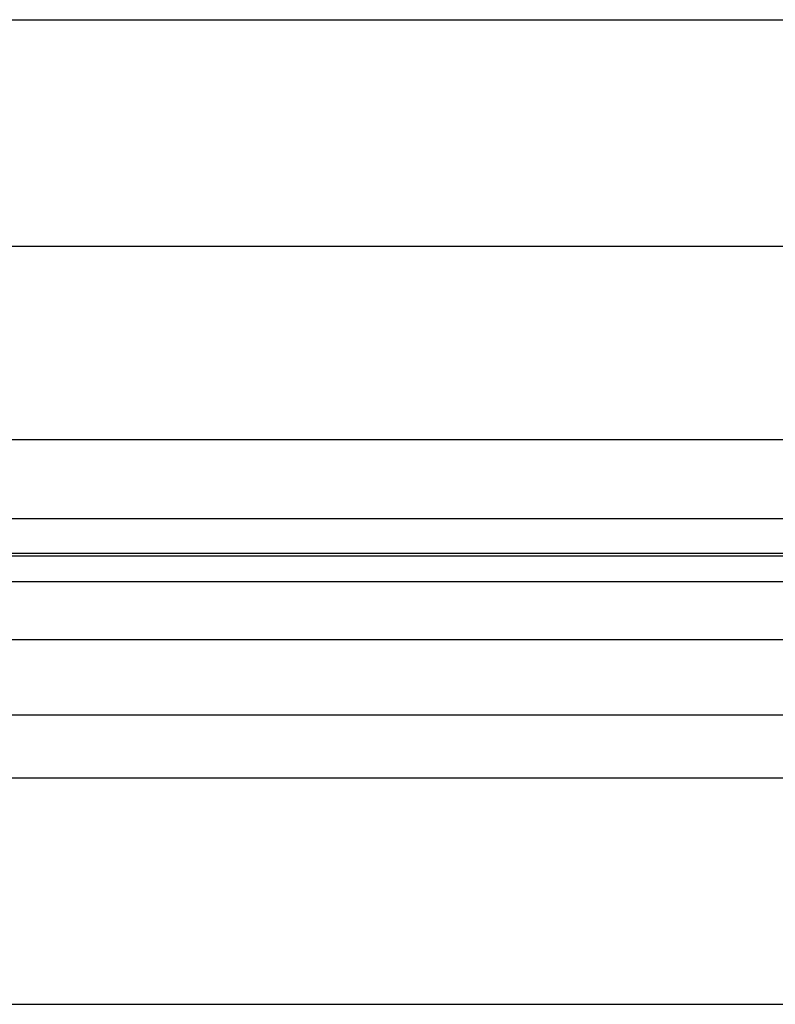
# Model space of a CAD drawing. Header units: inches. Extents: x 170 to 284, y 215 to 248.
# Tile 678 of 1056: x 227.368 to 227.573, y 220.786 to 221.053. Entities that reach past the tile are written whole.
import ezdxf

# ---------------------------------------------------------------- set-up
doc = ezdxf.new("R2010")
doc.units = ezdxf.units.IN
doc.header["$LTSCALE"] = 0.25
doc.header["$MEASUREMENT"] = 0
doc.layers.add('RH FRONT OF HOOD', color=7, linetype='Continuous')

msp = doc.modelspace()

# ---------------------------------------------------------------- linework, layer by layer
at = {"layer": 'RH FRONT OF HOOD'}
for p, q in [((227.2401614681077, 221.0526366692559), (231.119382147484, 221.0526366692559)), ((227.193781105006, 220.9912442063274), (231.165765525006, 220.9912442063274)), ((227.163613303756, 220.938858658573), (231.195933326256, 220.938858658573)), ((227.163613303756, 220.9174796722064), (231.195933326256, 220.9174796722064)), ((231.195933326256, 220.9079943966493), (227.163613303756, 220.9079943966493)), ((227.163613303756, 220.9073550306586), (231.195933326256, 220.9073550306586)), ((227.163613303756, 220.9003369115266), (231.195933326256, 220.9003369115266)), ((227.163613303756, 220.8846528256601), (231.195933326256, 220.8846528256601)), ((227.163613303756, 220.8642648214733), (231.195933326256, 220.8642648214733)), ((227.2401614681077, 220.8471891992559), (231.119382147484, 220.8471891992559)), ((227.193781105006, 220.7857967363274), (231.165765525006, 220.7857967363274))]:
    msp.add_line(p, q, dxfattribs=at)

doc.saveas('drawing.dxf')
